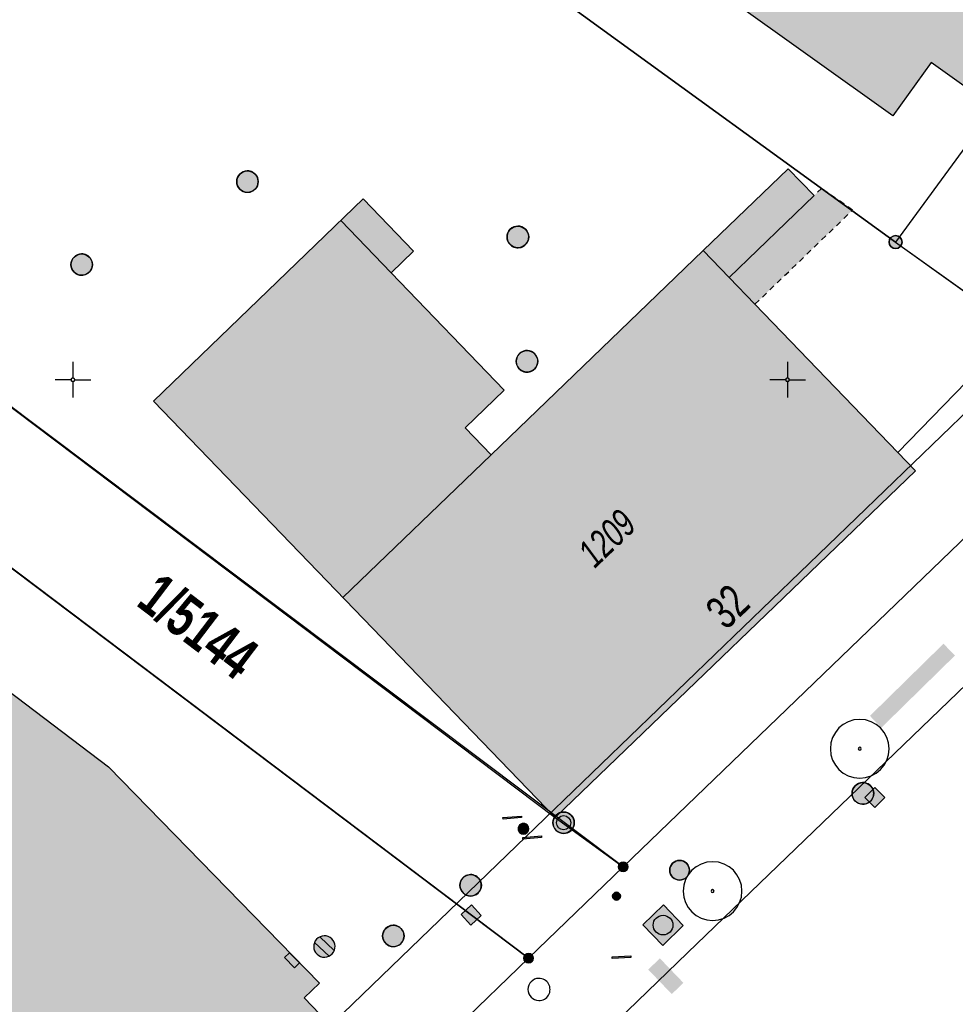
# Model space of a CAD drawing. Header units: metres. Extents: x 2695560 to 2696939, y 1260491 to 1262050.
# Tile 830 of 1005: x 2696174 to 2696207, y 1261478 to 1261512. Entities that reach past the tile are written whole.
import ezdxf

# ---------------------------------------------------------------- set-up
doc = ezdxf.new("R2010")
doc.units = ezdxf.units.M
doc.linetypes.add('AUSGEZOGEN', pattern=[0])
doc.linetypes.add('VERDECKT2_S2', pattern=[0.36, 0.2, -0.16])
for name, color, linetype in [('XR$1$AV_Flächen (EO)', 7, 'AUSGEZOGEN'), ('XR$1$AV_Gebäudeflächen (BB)', 7, 'AUSGEZOGEN'), ('XR$1$AV_Gebäudeflächen (EO)', 7, 'AUSGEZOGEN'), ('XR$1$AV_Grenzpunkte', 7, 'AUSGEZOGEN'), ('XR$1$AV_Grundstück-Nr.', 7, 'AUSGEZOGEN'), ('XR$1$AV_Haus-Nr.', 7, 'AUSGEZOGEN'), ('XR$1$AV_Koordinatennetzpunkte', 7, 'AUSGEZOGEN'), ('XR$1$AV_Linien (BB)', 7, 'AUSGEZOGEN'), ('XR$1$AV_Linien (EO)', 7, 'AUSGEZOGEN'), ('XR$1$AV_Versicherung-Nr.', 7, 'AUSGEZOGEN'), ('XR$1$AW_LK_Einlaufschacht alt', 24, 'AUSGEZOGEN'), ('XR$1$AW_LK_Schachtdeckel', 24, 'AUSGEZOGEN'), ('XR$1$EW_LK_Bauwerk', 1, 'AUSGEZOGEN'), ('XR$1$EW_LK_Knoten', 1, 'AUSGEZOGEN'), ('XR$1$FM_LK_SW_TRASSEKNOTEN', 94, 'AUSGEZOGEN'), ('XR$1$GA_LK_Rohrleitungsteil', 32, 'AUSGEZOGEN'), ('XR$1$GR_Baum', 94, 'AUSGEZOGEN'), ('XR$1$Liegenschaftsgrenzen', 7, 'AUSGEZOGEN'), ('XR$1$PFAV', 255, 'AUSGEZOGEN'), ('XR$1$PFAW', 255, 'AUSGEZOGEN'), ('XR$1$PFEW', 255, 'AUSGEZOGEN'), ('XR$1$PFWA', 255, 'AUSGEZOGEN'), ('XR$1$RAEW', 8, 'AUSGEZOGEN'), ('XR$1$RP_Abstandslinie', 7, 'AUSGEZOGEN'), ('XR$1$WA_LK_Absperrarmatur', 171, 'AUSGEZOGEN'), ('XR$1$WA_LK_Hydrant', 171, 'AUSGEZOGEN'), ('XR$1$WA_LK_Rohrleitungsteil', 171, 'AUSGEZOGEN')]:
    doc.layers.add(name, color=color, linetype=linetype)
doc.styles.add('ARIAL', font='arial.ttf')

# ---------------------------------------------------------------- blocks, each defined once
blk = doc.blocks.new('COMPLEXOBJECT_365')
at = {"layer": 'XR$1$AV_Linien (BB)', "color": 7, "linetype": 'AUSGEZOGEN', "transparency": 33554687}
blk.add_line((6170.22, 11501.02), (6191.871, 11484.679), dxfattribs=at)
blk.add_lwpolyline([(6190.94, 11479.76), (6167.23, 11497.65), (6162.98, 11502.06), (6162.4, 11506.95), (6165.49, 11512.3), (6168.95, 11509.26)], dxfattribs=at)
for centre, radius, start, end in [((6173.858, 11505.81), 5.999, 144.8979, 188.8258), ((6173.863, 11505.788), 6.001, 188.6086, 232.6197)]:
    blk.add_arc(centre, radius, start, end, dxfattribs=at)
blk = doc.blocks.new('COMPLEXOBJECT_580')
at = {"layer": 'XR$1$AV_Linien (BB)', "color": 7, "linetype": 'AUSGEZOGEN', "transparency": 33554687}
blk.add_lwpolyline([(6227.704, 11510.007), (6196.498, 11479.946), (6159.711, 11444.383)], dxfattribs=at)
blk = doc.blocks.new('COMPLEXOBJECT_1331')
at = {"layer": 'XR$1$Liegenschaftsgrenzen', "color": 7, "linetype": 'AUSGEZOGEN', "transparency": 33554687}
blk.add_line((6194.25, 11482.96), (6170.22, 11501.02), dxfattribs=at)
for centre, radius, start, end in [((6173.858, 11505.81), 5.999, 144.8979, 188.8258), ((6173.863, 11505.788), 6.001, 188.6086, 232.6197)]:
    blk.add_arc(centre, radius, start, end, dxfattribs=at)
blk = doc.blocks.new('BAV15')
at = {"layer": 'XR$1$PFAV', "transparency": 33554687}
blk.add_hatch(color=7, dxfattribs=at).paths.add_polyline_path([(0.5, 0), (0.49, 0.101), (0.459, 0.197), (0.41, 0.286), (0.344, 0.362), (0.264, 0.424), (0.174, 0.469), (0.076, 0.494), (-0.025, 0.499), (-0.125, 0.484), (-0.22, 0.449), (-0.306, 0.395), (-0.379, 0.326), (-0.437, 0.243), (-0.477, 0.15), (-0.497, 0.051), (-0.497, -0.051), (-0.477, -0.15), (-0.437, -0.243), (-0.379, -0.326), (-0.306, -0.395), (-0.22, -0.449), (-0.125, -0.484), (-0.025, -0.499), (0.076, -0.494), (0.174, -0.469), (0.264, -0.424), (0.344, -0.362), (0.41, -0.286), (0.459, -0.197), (0.49, -0.101)])
at = {"color": 7, "transparency": 33554687}
for start, end in [(90, 270), (270, 90)]:
    blk.add_arc((0, 0), 0.5, start, end, dxfattribs=at)
at = {"layer": 'XR$1$PFAV', "transparency": 33554687}
blk.add_circle((0, 0), 0.5, dxfattribs=at)
blk = doc.blocks.new('BAV2041')
at = {"color": 7, "transparency": 33554687}
for p, q in [((0, 0.5), (0, 0.05)), ((-0.05, 0), (-0.5, 0)), ((0.05, 0), (0.5, 0)), ((0, -0.05), (0, -0.5))]:
    blk.add_line(p, q, dxfattribs=at)
blk.add_circle((0, 0), 0.05, dxfattribs=at)
for start, end in [(90, 270), (270, 90)]:
    blk.add_arc((0, 0), 0.05, start, end, dxfattribs=at)
blk = doc.blocks.new('WBGR1')
at = {"color": 94, "transparency": 33554687}
for radius, start, end in [(1, 90, 270), (1, 270, 90), (0.05, 90, 270), (0.05, 270, 90)]:
    blk.add_arc((0, 0), radius, start, end, dxfattribs=at)
blk = doc.blocks.new('BAW2089')
at = {"layer": 'XR$1$PFAW', "transparency": 33554687}
blk.add_hatch(color=7, dxfattribs=at).paths.add_polyline_path([(-0.5, 0.5), (-0.5, -0.5), (0.5, -0.5), (0.5, 0.5)])
at = {"transparency": 33554687}
blk.add_lwpolyline([(-0.5, 0.5), (0.5, 0.5), (0.5, -0.5), (-0.5, -0.5), (-0.5, 0.5)], close=True, dxfattribs=at)
at = {"layer": 'XR$1$PFAW', "transparency": 33554687}
blk.add_lwpolyline([(-0.5, 0.5), (0.5, 0.5), (0.5, -0.5), (-0.5, -0.5), (-0.5, 0.5)], close=True, dxfattribs=at)
blk = doc.blocks.new('BAW2087')
at = {"lineweight": 25, "true_color": 0x000000, "transparency": 33554687}
h = blk.add_hatch(color=18, dxfattribs=at)
h.paths.add_polyline_path([(-0.5, 0.5), (-0.5, -0.5), (0.5, -0.5), (0.5, 0.5)])
h.paths.add_polyline_path([(0.337, -0.069), (0.316, -0.136), (0.282, -0.196), (0.237, -0.249), (0.182, -0.292), (0.119, -0.322), (0.052, -0.34), (-0.017, -0.343), (-0.086, -0.333), (-0.151, -0.309), (-0.21, -0.272), (-0.261, -0.224), (-0.301, -0.167), (-0.328, -0.103), (-0.342, -0.035), (-0.342, 0.035), (-0.328, 0.103), (-0.301, 0.167), (-0.261, 0.224), (-0.21, 0.272), (-0.151, 0.309), (-0.086, 0.333), (-0.017, 0.343), (0.052, 0.34), (0.119, 0.322), (0.182, 0.292), (0.237, 0.249), (0.282, 0.196), (0.316, 0.136), (0.337, 0.069), (0.344, 0)], flags=16)
at = {"layer": 'XR$1$PFAW', "lineweight": 25, "transparency": 33554687}
blk.add_hatch(color=7, dxfattribs=at).paths.add_polyline_path([(0.344, 0), (0.337, 0.069), (0.316, 0.136), (0.282, 0.196), (0.237, 0.249), (0.182, 0.292), (0.119, 0.322), (0.052, 0.34), (-0.017, 0.343), (-0.086, 0.333), (-0.151, 0.309), (-0.21, 0.272), (-0.261, 0.224), (-0.301, 0.167), (-0.328, 0.103), (-0.342, 0.035), (-0.342, -0.035), (-0.328, -0.103), (-0.301, -0.167), (-0.261, -0.224), (-0.21, -0.272), (-0.151, -0.309), (-0.086, -0.333), (-0.017, -0.343), (0.052, -0.34), (0.119, -0.322), (0.182, -0.292), (0.237, -0.249), (0.282, -0.196), (0.316, -0.136), (0.337, -0.069)])
at = {"lineweight": 25, "transparency": 33554687}
for p, q in [((-0.5, 0.5, 0.993), (0.5, 0.5, 0.993)), ((-0.5, -0.5, 0.993), (-0.5, 0.5, 0.993)), ((0.5, 0.5, 0.993), (0.5, -0.5, 0.993)), ((0.5, -0.5, 0.993), (-0.5, -0.5, 0.993))]:
    blk.add_line(p, q, dxfattribs=at)
blk.add_circle((0, 0), 0.344, dxfattribs=at)
at = {"layer": 'XR$1$PFAW', "lineweight": 25, "transparency": 33554687}
blk.add_line((-0.5, 0.5), (0.5, 0.5), dxfattribs=at)
at = {"layer": 'XR$1$PFAW', "color": 31, "lineweight": 25, "transparency": 33554687}
for p, q in [((-0.5, -0.5), (-0.5, 0.5)), ((0.5, 0.5), (0.5, -0.5)), ((0.5, -0.5), (-0.5, -0.5))]:
    blk.add_line(p, q, dxfattribs=at)
at = {"layer": 'XR$1$PFAW', "lineweight": 25, "transparency": 33554687}
blk.add_circle((0, 0), 0.344, dxfattribs=at)
blk = doc.blocks.new('BAW2082')
at = {"layer": 'XR$1$PFAW', "transparency": 33554687}
blk.add_hatch(color=7, dxfattribs=at).paths.add_polyline_path([(0.509, -0.003), (0.499, 0.098), (0.469, 0.194), (0.42, 0.283), (0.354, 0.359), (0.274, 0.421), (0.183, 0.466), (0.085, 0.491), (-0.016, 0.496), (-0.116, 0.481), (-0.211, 0.446), (-0.297, 0.392), (-0.37, 0.323), (-0.428, 0.24), (-0.468, 0.147), (-0.488, 0.047), (-0.488, -0.054), (-0.468, -0.153), (-0.428, -0.246), (-0.37, -0.329), (-0.297, -0.398), (-0.211, -0.452), (-0.116, -0.487), (-0.016, -0.502), (0.085, -0.497), (0.183, -0.472), (0.274, -0.427), (0.354, -0.366), (0.42, -0.289), (0.469, -0.2), (0.499, -0.104)])
at = {"transparency": 33554687}
for start, end in [(91.1948, 268.8052), (268.8052, 91.1948)]:
    blk.add_arc((0.01, 0), 0.5, start, end, dxfattribs=at)
at = {"layer": 'XR$1$PFAW', "transparency": 33554687}
blk.add_circle((0.009, -0.003), 0.5, dxfattribs=at)
blk = doc.blocks.new('BAW2088')
at = {"layer": 'XR$1$PFAW', "transparency": 33554687}
blk.add_hatch(color=253, dxfattribs=at).paths.add_polyline_path([(0.51, 0), (0.5, 0.101), (0.47, 0.197), (0.421, 0.286), (0.355, 0.362), (0.275, 0.424), (0.184, 0.469), (0.086, 0.494), (-0.015, 0.499), (-0.115, 0.484), (-0.21, 0.449), (-0.296, 0.395), (-0.369, 0.326), (-0.427, 0.243), (-0.467, 0.15), (-0.487, 0.051), (-0.487, -0.051), (-0.467, -0.15), (-0.427, -0.243), (-0.369, -0.326), (-0.296, -0.395), (-0.21, -0.449), (-0.115, -0.484), (-0.015, -0.499), (0.086, -0.494), (0.184, -0.469), (0.275, -0.424), (0.355, -0.362), (0.421, -0.286), (0.47, -0.197), (0.5, -0.101)])
at = {"transparency": 33554687}
for start, end in [(91.1948, 268.8052), (268.8052, 91.1948)]:
    blk.add_arc((0.01, 0), 0.5, start, end, dxfattribs=at)
at = {"layer": 'XR$1$PFAW', "transparency": 33554687}
blk.add_circle((0.01, 0), 0.5, dxfattribs=at)
blk = doc.blocks.new('BAW2090')
at = {"layer": 'XR$1$PFAW', "lineweight": 25, "transparency": 33554687}
blk.add_hatch(color=7, dxfattribs=at).paths.add_polyline_path([(0.5, 0), (0.49, 0.101), (0.459, 0.197), (0.41, 0.286), (0.344, 0.362), (0.264, 0.424), (0.174, 0.469), (0.076, 0.494), (-0.025, 0.499), (-0.125, 0.484), (-0.22, 0.449), (-0.306, 0.395), (-0.379, 0.326), (-0.437, 0.243), (-0.477, 0.15), (-0.497, 0.051), (-0.497, -0.051), (-0.477, -0.15), (-0.437, -0.243), (-0.379, -0.326), (-0.306, -0.395), (-0.22, -0.449), (-0.125, -0.484), (-0.025, -0.499), (0.076, -0.494), (0.174, -0.469), (0.264, -0.424), (0.344, -0.362), (0.41, -0.286), (0.459, -0.197), (0.49, -0.101)])
at = {"lineweight": 25, "transparency": 33554687}
for p, q in [((-0.177, 0.468), (-0.177, -0.468)), ((0.179, 0.467), (0.177, -0.468))]:
    blk.add_line(p, q, dxfattribs=at)
for start, end in [(90, 180), (0, 90), (180, 270), (270, 0)]:
    blk.add_arc((0, 0), 0.5, start, end, dxfattribs=at)
blk = doc.blocks.new('BWA2013')
at = {"true_color": 0x000000, "transparency": 33554687}
blk.add_hatch(color=18, dxfattribs=at).paths.add_polyline_path([(-0.291, -0.409), (0.352, 0.357), (0.291, 0.409), (-0.352, -0.357)])
at = {"transparency": 33554687}
blk.add_lwpolyline([(-0.291, -0.409), (-0.352, -0.357), (0.291, 0.409), (0.352, 0.357), (-0.291, -0.409)], close=True, dxfattribs=at)
blk = doc.blocks.new('BWA2009')
at = {"true_color": 0x000000, "transparency": 33554687}
blk.add_hatch(color=18, dxfattribs=at).paths.add_polyline_path([(0.333, 0), (0.327, 0.067), (0.306, 0.131), (0.274, 0.19), (0.23, 0.242), (0.176, 0.283), (0.116, 0.313), (0.05, 0.329), (-0.017, 0.333), (-0.084, 0.323), (-0.147, 0.299), (-0.204, 0.264), (-0.253, 0.217), (-0.291, 0.162), (-0.318, 0.1), (-0.332, 0.034), (-0.332, -0.034), (-0.318, -0.1), (-0.291, -0.162), (-0.253, -0.217), (-0.204, -0.264), (-0.147, -0.299), (-0.084, -0.323), (-0.017, -0.333), (0.05, -0.329), (0.116, -0.313), (0.176, -0.283), (0.23, -0.242), (0.274, -0.19), (0.306, -0.131), (0.327, -0.067)])
at = {"layer": 'XR$1$PFWA', "transparency": 33554687}
blk.add_hatch(color=7, dxfattribs=at).paths.add_polyline_path([(0.5, 0), (0.49, 0.101), (0.459, 0.197), (0.41, 0.286), (0.344, 0.362), (0.264, 0.424), (0.174, 0.469), (0.076, 0.494), (-0.025, 0.499), (-0.125, 0.484), (-0.22, 0.449), (-0.306, 0.395), (-0.379, 0.326), (-0.437, 0.243), (-0.477, 0.15), (-0.497, 0.051), (-0.497, -0.051), (-0.477, -0.15), (-0.437, -0.243), (-0.379, -0.326), (-0.306, -0.395), (-0.22, -0.449), (-0.125, -0.484), (-0.025, -0.499), (0.076, -0.494), (0.174, -0.469), (0.264, -0.424), (0.344, -0.362), (0.41, -0.286), (0.459, -0.197), (0.49, -0.101)])
at = {"transparency": 33554687}
blk.add_circle((0, 0), 0.333, dxfattribs=at)
for start, end in [(90, 180), (0, 90), (180, 270), (270, 0)]:
    blk.add_arc((0, 0), 0.5, start, end, dxfattribs=at)
at = {"layer": 'XR$1$PFWA', "transparency": 33554687}
blk.add_circle((0, 0), 0.5, dxfattribs=at)
blk = doc.blocks.new('BWA965')
at = {"layer": 'XR$1$PFWA', "transparency": 33554687}
blk.add_hatch(color=7, dxfattribs=at).paths.add_polyline_path([(0, 0.5), (-0.051, 0.497), (-0.101, 0.49), (-0.15, 0.477), (-0.197, 0.459), (-0.243, 0.437), (-0.286, 0.41), (-0.326, 0.379), (-0.362, 0.344), (-0.395, 0.306), (-0.424, 0.264), (-0.449, 0.22), (-0.469, 0.174), (-0.484, 0.125), (-0.494, 0.076), (-0.499, 0.025), (-0.499, -0.025), (-0.494, -0.076), (-0.484, -0.125), (-0.469, -0.174), (-0.449, -0.22), (-0.424, -0.264), (-0.395, -0.306), (-0.362, -0.344), (-0.326, -0.379), (-0.286, -0.41), (-0.243, -0.437), (-0.197, -0.459), (-0.15, -0.477), (-0.101, -0.49), (-0.051, -0.497), (0, -0.5), (0.051, -0.497), (0.101, -0.49), (0.15, -0.477), (0.197, -0.459), (0.243, -0.437), (0.286, -0.41), (0.326, -0.379), (0.362, -0.344), (0.395, -0.306), (0.424, -0.264), (0.449, -0.22), (0.469, -0.174), (0.484, -0.125), (0.494, -0.076), (0.499, -0.025), (0.499, 0.025), (0.494, 0.076), (0.484, 0.125), (0.469, 0.174), (0.449, 0.22), (0.424, 0.264), (0.395, 0.306), (0.362, 0.344), (0.326, 0.379), (0.286, 0.41), (0.243, 0.437), (0.197, 0.459), (0.15, 0.477), (0.101, 0.49), (0.051, 0.497)])
at = {"transparency": 33554687}
blk.add_line((0, 0.5), (0, -0.5), dxfattribs=at)
for start, end in [(90, 270), (270, 90)]:
    blk.add_arc((0, 0), 0.5, start, end, dxfattribs=at)
blk = doc.blocks.new('BGA2013')
at = {"transparency": 33554687}
blk.add_hatch(color=36, dxfattribs=at).paths.add_polyline_path([(-0.291, -0.409), (0.352, 0.357), (0.291, 0.409), (-0.352, -0.357)])
at = {"color": 32, "transparency": 33554687}
blk.add_lwpolyline([(-0.291, -0.409), (-0.352, -0.357), (0.291, 0.409), (0.352, 0.357), (-0.291, -0.409)], close=True, dxfattribs=at)
blk = doc.blocks.new('BEWLP2574')
at = {"layer": 'XR$1$PFEW', "transparency": 33554687}
blk.add_hatch(color=7, dxfattribs=at).paths.add_polyline_path([(-0.5, 0), (-0.497, -0.051), (-0.489, -0.101), (-0.477, -0.15), (-0.459, -0.198), (-0.437, -0.243), (-0.41, -0.286), (-0.379, -0.326), (-0.344, -0.363), (-0.306, -0.396), (-0.264, -0.425), (-0.22, -0.449), (-0.173, -0.469), (-0.125, -0.485), (-0.075, -0.495), (-0.025, -0.5), (0.026, -0.5), (0.076, -0.495), (0.126, -0.485), (0.174, -0.469), (0.221, -0.449), (0.265, -0.425), (0.306, -0.396), (0.345, -0.363), (0.38, -0.326), (0.411, -0.286), (0.437, -0.243), (0.46, -0.198), (0.477, -0.15), (0.49, -0.101), (0.498, -0.051), (0.5, 0), (0.498, 0.05), (0.49, 0.1), (0.477, 0.149), (0.46, 0.197), (0.437, 0.242), (0.411, 0.285), (0.38, 0.325), (0.345, 0.362), (0.306, 0.395), (0.265, 0.424), (0.221, 0.448), (0.174, 0.468), (0.126, 0.484), (0.076, 0.494), (0.026, 0.499), (-0.025, 0.499), (-0.075, 0.494), (-0.125, 0.484), (-0.173, 0.468), (-0.22, 0.448), (-0.264, 0.424), (-0.306, 0.395), (-0.344, 0.362), (-0.379, 0.325), (-0.41, 0.285), (-0.437, 0.242), (-0.459, 0.197), (-0.477, 0.149), (-0.489, 0.1), (-0.497, 0.05)])
at = {"color": 1, "transparency": 33554687}
for start, end in [(90, 180), (0, 90), (180, 270), (270, 0)]:
    blk.add_arc((0, 0), 0.5, start, end, dxfattribs=at)
at = {"layer": 'XR$1$PFEW', "transparency": 33554687}
blk.add_circle((0, 0), 0.5, dxfattribs=at)
blk = doc.blocks.new('BEW957')
at = {"layer": 'XR$1$RAEW', "transparency": 33554687}
blk.add_hatch(color=1, dxfattribs=at).paths.add_polyline_path([(-0.5, 0), (-0.5, -0.05), (-0.49, -0.1), (-0.48, -0.15), (-0.46, -0.2), (-0.44, -0.24), (-0.41, -0.29), (-0.38, -0.33), (-0.34, -0.36), (-0.31, -0.4), (-0.26, -0.42), (-0.22, -0.45), (-0.17, -0.47), (-0.13, -0.48), (-0.08, -0.49), (-0.03, -0.5), (0.03, -0.5), (0.08, -0.49), (0.13, -0.48), (0.17, -0.47), (0.22, -0.45), (0.26, -0.42), (0.31, -0.4), (0.34, -0.36), (0.38, -0.33), (0.41, -0.29), (0.44, -0.24), (0.46, -0.2), (0.48, -0.15), (0.49, -0.1), (0.5, -0.05), (0.5, 0), (0.5, 0.05), (0.49, 0.1), (0.48, 0.15), (0.46, 0.2), (0.44, 0.24), (0.41, 0.29), (0.38, 0.33), (0.34, 0.36), (0.31, 0.4), (0.26, 0.42), (0.22, 0.45), (0.17, 0.47), (0.13, 0.48), (0.08, 0.49), (0.03, 0.5), (-0.03, 0.5), (-0.08, 0.49), (-0.13, 0.48), (-0.17, 0.47), (-0.22, 0.45), (-0.26, 0.42), (-0.31, 0.4), (-0.34, 0.36), (-0.38, 0.33), (-0.41, 0.29), (-0.44, 0.24), (-0.46, 0.2), (-0.48, 0.15), (-0.49, 0.1), (-0.5, 0.05)])
at = {"color": 1, "transparency": 33554687}
for start, end in [(90, 180), (180, 270), (0, 90), (270, 0)]:
    blk.add_arc((0, 0), 0.5, start, end, dxfattribs=at)
at = {"layer": 'XR$1$RAEW', "color": 1, "transparency": 33554687}
blk.add_circle((0, 0), 0.5, dxfattribs=at)
blk = doc.blocks.new('BEWLP2514')
at = {"layer": 'XR$1$PFEW', "transparency": 33554687}
blk.add_hatch(color=7, dxfattribs=at).paths.add_polyline_path([(0.5, 0), (-0.5, 0), (-0.5, -0.5), (0.5, -0.5)])
at = {"color": 1, "transparency": 33554687}
blk.add_lwpolyline([(-0.5, 0), (0.5, 0), (0.5, -0.5), (-0.5, -0.5), (-0.5, 0)], close=True, dxfattribs=at)
at = {"layer": 'XR$1$PFEW', "transparency": 33554687}
for p, q in [((-0.5, -0.5), (-0.5, 0)), ((-0.5, 0), (0.5, 0)), ((0.5, 0), (0.5, -0.5)), ((0.5, -0.5), (-0.5, -0.5))]:
    blk.add_line(p, q, dxfattribs=at)
blk = doc.blocks.new('BWFM16')
at = {"color": 94, "transparency": 33554687}
for start, end in [(91.1948, 268.8052), (268.8052, 91.1948)]:
    blk.add_arc((0.01, 0), 0.5, start, end, dxfattribs=at)

msp = doc.modelspace()

# ---------------------------------------------------------------- hatches: boundary and pattern name
at = {"transparency": 33554687}
for points in [[(2696203.852, 1261488.049), (2696204.255, 1261487.638), (2696206.828, 1261490.163), (2696206.425, 1261490.574)], [(2696196.504, 1261479.565), (2696196.096, 1261479.173), (2696196.92, 1261478.315), (2696197.328, 1261478.707)]]:
    msp.add_hatch(color=7, dxfattribs=at).paths.add_polyline_path(points)
at = {"layer": 'XR$1$AV_Gebäudeflächen (BB)', "true_color": 0xd2d2d2, "transparency": 33554687}
for points in [[(2696214.76, 1261518.51), (2696206.8, 1261524.209), (2696198.865, 1261513.187), (2696204.657, 1261509.044), (2696205.996, 1261510.916), (2696208.2, 1261509.34)], [(2696192.841, 1261484.489), (2696205.451, 1261496.623), (2696204.833, 1261497.264), (2696199.829, 1261502.454), (2696198.926, 1261503.389), (2696201.9, 1261506.256), (2696200.995, 1261507.195), (2696198.021, 1261504.329), (2696190.606, 1261497.18), (2696189.687, 1261498.133), (2696191.055, 1261499.452), (2696187.101, 1261503.554), (2696187.885, 1261504.311), (2696186.124, 1261506.138), (2696178.788, 1261499.066)], [(2696148.301, 1261468.212), (2696157.099, 1261476.692), (2696157.283, 1261476.869), (2696170.56, 1261463.093), (2696171.687, 1261461.917), (2696186.258, 1261475.887), (2696184.057, 1261478.182), (2696184.591, 1261478.694), (2696177.209, 1261486.271), (2696167.529, 1261493.612), (2696166.85, 1261492.949), (2696153.746, 1261480.166), (2696153.835, 1261480.074), (2696146.557, 1261472.974), (2696145.09, 1261471.543)]]:
    msp.add_hatch(color=254, dxfattribs=at).paths.add_polyline_path(points)
at = {"layer": 'XR$1$AV_Gebäudeflächen (EO)', "true_color": 0xebebeb, "transparency": 33554687}
msp.add_hatch(color=7, dxfattribs=at).paths.add_polyline_path([(2696199.829, 1261502.454), (2696203.241, 1261505.743), (2696202.161, 1261506.508), (2696201.9, 1261506.256), (2696198.926, 1261503.389)])

# ---------------------------------------------------------------- linework, layer by layer
at = {"layer": 'XR$1$AV_Flächen (EO)', "color": 7, "linetype": 'VERDECKT2_S2', "transparency": 33554687}
msp.add_lwpolyline([(2696199.829, 1261502.454), (2696203.241, 1261505.743), (2696202.161, 1261506.508), (2696201.9, 1261506.256)], dxfattribs=at)
at = {"layer": 'XR$1$AV_Flächen (EO)', "color": 7, "linetype": 'AUSGEZOGEN', "transparency": 33554687}
msp.add_lwpolyline([(2696201.9, 1261506.256), (2696198.926, 1261503.389), (2696199.829, 1261502.454)], dxfattribs=at)
at = {"layer": 'XR$1$AV_Linien (BB)', "color": 7, "linetype": 'AUSGEZOGEN', "transparency": 33554687}
for p, q in [((2696204.833, 1261497.264), (2696209.006, 1261501.586)), ((2696195.22, 1261482.77), (2696212.3, 1261499.23)), ((2696192.841, 1261484.489), (2696195.22, 1261482.77)), ((2696191.91, 1261479.57), (2696195.22, 1261482.77)), ((2696191.91, 1261479.57), (2696158.121, 1261446.974))]:
    msp.add_line(p, q, dxfattribs=at)
for points in [[(2696168.573, 1261528.278), (2696170.194, 1261527.107), (2696171.358, 1261528.726), (2696177.04, 1261524.64), (2696179.57, 1261522.85), (2696193.24, 1261512.98), (2696204.75, 1261504.63), (2696209.006, 1261501.586)], [(2696208.2, 1261509.34), (2696205.996, 1261510.916), (2696204.657, 1261509.044), (2696198.865, 1261513.187), (2696206.8, 1261524.209), (2696214.76, 1261518.51)], [(2696192.841, 1261484.489), (2696178.788, 1261499.066), (2696186.124, 1261506.138), (2696187.885, 1261504.311), (2696187.101, 1261503.554), (2696191.055, 1261499.452), (2696189.687, 1261498.133), (2696190.606, 1261497.18), (2696198.021, 1261504.329), (2696200.995, 1261507.195), (2696201.9, 1261506.256), (2696198.926, 1261503.389), (2696199.829, 1261502.454), (2696204.833, 1261497.264)], [(2696204.833, 1261497.264), (2696205.451, 1261496.623), (2696192.841, 1261484.489)], [(2696148.301, 1261468.212), (2696145.09, 1261471.543), (2696146.557, 1261472.974), (2696153.835, 1261480.074), (2696153.746, 1261480.166), (2696166.85, 1261492.949), (2696167.529, 1261493.612), (2696177.209, 1261486.271), (2696184.591, 1261478.694), (2696184.057, 1261478.182), (2696186.258, 1261475.887), (2696171.687, 1261461.917)]]:
    msp.add_lwpolyline(points, dxfattribs=at)
at = {"layer": 'XR$1$AV_Linien (EO)', "color": 7, "linetype": 'AUSGEZOGEN', "transparency": 33554687}
for p, q in [((2696187.101, 1261503.554), (2696185.339, 1261505.382)), ((2696198.926, 1261503.389), (2696198.021, 1261504.329)), ((2696185.415, 1261492.192), (2696190.606, 1261497.18))]:
    msp.add_line(p, q, dxfattribs=at)
at = {"layer": 'XR$1$Liegenschaftsgrenzen', "color": 7, "linetype": 'AUSGEZOGEN', "transparency": 33554687}
for p, q in [((2696204.75, 1261504.63), (2696193.24, 1261512.98)), ((2696204.75, 1261504.63), (2696212.3, 1261499.23)), ((2696212.3, 1261499.23), (2696195.22, 1261482.77)), ((2696168.2, 1261497.46), (2696191.91, 1261479.57)), ((2696195.22, 1261482.77), (2696191.91, 1261479.57)), ((2696191.91, 1261479.57), (2696158.121, 1261446.974))]:
    msp.add_line(p, q, dxfattribs=at)
msp.add_lwpolyline([(2696216.48, 1261520.95), (2696214.76, 1261518.51), (2696208.2, 1261509.34), (2696204.75, 1261504.63)], dxfattribs=at)
at = {"layer": 'XR$1$RP_Abstandslinie', "color": 7, "linetype": 'AUSGEZOGEN', "transparency": 33554687}
msp.add_lwpolyline([(2696222.22, 1261513.16), (2696191.49, 1261483.5), (2696161.49, 1261454.55), (2696145.29, 1261471.3)], dxfattribs=at)

# ---------------------------------------------------------------- block references
at = {"layer": 'XR$1$AV_Grenzpunkte', "color": 7, "linetype": 'AUSGEZOGEN', "lineweight": -3, "transparency": 33554687}
for p, xscale, yscale in [((2696204.75, 1261504.63), 0.4549999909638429, 0.4549999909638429), ((2696195.22, 1261482.77), 0.3249999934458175, 0.3249999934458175), ((2696191.91, 1261479.57), 0.3249999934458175, 0.3249999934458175)]:
    msp.add_blockref('BAV15', p, dxfattribs=dict(at, xscale=xscale, yscale=yscale))
at = {"layer": 'XR$1$AV_Koordinatennetzpunkte', "color": 7, "linetype": 'AUSGEZOGEN', "lineweight": -3, "transparency": 33554687, "xscale": 1.25, "yscale": 1.25}
for p in [(2696175.97, 1261499.81), (2696200.97, 1261499.81)]:
    msp.add_blockref('BAV2041', p, dxfattribs=at)
at = {"layer": 'XR$1$AV_Linien (BB)', "color": 7, "linetype": 'AUSGEZOGEN', "lineweight": -3, "transparency": 33554687}
for name in ['COMPLEXOBJECT_365', 'COMPLEXOBJECT_580']:
    msp.add_blockref(name, (2690000.97, 1249999.81), dxfattribs=at)
at = {"layer": 'XR$1$AW_LK_Einlaufschacht alt', "color": 24, "linetype": 'AUSGEZOGEN', "lineweight": -3, "transparency": 33554687, "xscale": 0.5000000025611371}
for p, yscale, rotation in [((2696204.023, 1261485.193), 0.5000000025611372, 224.6056748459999), ((2696189.902, 1261481.08), 0.5000000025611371, 42.61993467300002)]:
    msp.add_blockref('BAW2089', p, dxfattribs=dict(at, yscale=yscale, rotation=rotation))
at = {"layer": 'XR$1$AW_LK_Schachtdeckel', "color": 24, "linetype": 'AUSGEZOGEN', "lineweight": -3, "transparency": 33554687}
for name, p, xscale, yscale in [('BAW2082', (2696182.069, 1261506.744), 0.7499999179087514, 0.7499999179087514), ('BAW2082', (2696176.269, 1261503.842), 0.7499999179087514, 0.7499999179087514), ('BAW2088', (2696203.598, 1261485.337), 0.7578193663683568, 0.7578193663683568)]:
    msp.add_blockref(name, p, dxfattribs=dict(at, xscale=xscale, yscale=yscale))
for name, p, xscale, yscale, rotation in [('BAW2088', (2696191.541, 1261504.812), 0.7578193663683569, 0.7578193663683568, 226.2021384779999), ('BAW2088', (2696191.861, 1261500.46), 0.7578193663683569, 0.7578193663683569, 223.048395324), ('BAW2082', (2696189.877, 1261482.116), 0.7499999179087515, 0.7499999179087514, 45.209814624), ('BAW2082', (2696187.173, 1261480.344), 0.7499999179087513, 0.7499999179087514, 44.638892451), ('BAW2090', (2696184.767, 1261479.98), 0.749999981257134, 0.7499999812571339, 226.5525905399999)]:
    msp.add_blockref(name, p, dxfattribs=dict(at, xscale=xscale, yscale=yscale, rotation=rotation))
at = {"layer": 'XR$1$AW_LK_Schachtdeckel', "color": 24, "linetype": 'AUSGEZOGEN', "lineweight": -3, "transparency": 33554687, "rotation": 44.007539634}
msp.add_blockref('BAW2087', (2696196.615, 1261480.727), dxfattribs=at)
at = {"layer": 'XR$1$EW_LK_Bauwerk', "color": 1, "linetype": 'AUSGEZOGEN', "lineweight": -3, "transparency": 33554687, "xscale": 0.6874999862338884, "yscale": 0.6874999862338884}
msp.add_blockref('BEWLP2574', (2696197.193, 1261482.649), dxfattribs=at)
at = {"layer": 'XR$1$EW_LK_Knoten', "color": 1, "linetype": 'AUSGEZOGEN', "lineweight": -3, "transparency": 33554687, "xscale": 0.2749999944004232, "yscale": 0.2749999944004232}
msp.add_blockref('BEW957', (2696194.987, 1261481.743), dxfattribs=at)
at = {"layer": 'XR$1$EW_LK_Knoten', "color": 1, "linetype": 'AUSGEZOGEN', "lineweight": -3, "transparency": 33554687, "xscale": 0.4999999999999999, "yscale": 0.4999999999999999, "rotation": 314.253}
msp.add_blockref('BEWLP2514', (2696183.723, 1261479.585), dxfattribs=at)
at = {"layer": 'XR$1$FM_LK_SW_TRASSEKNOTEN', "color": 94, "linetype": 'AUSGEZOGEN', "lineweight": -3, "transparency": 33554687, "xscale": 0.7767225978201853, "yscale": 0.7767225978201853}
msp.add_blockref('BWFM16', (2696192.267, 1261478.477), dxfattribs=at)
at = {"layer": 'XR$1$GA_LK_Rohrleitungsteil', "color": 32, "linetype": 'AUSGEZOGEN', "lineweight": -3, "transparency": 33554687, "xscale": 0.6499999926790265, "yscale": 0.6499999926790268, "rotation": 313.1244}
msp.add_blockref('BGA2013', (2696195.16, 1261479.609), dxfattribs=at)
at = {"layer": 'XR$1$GR_Baum', "color": 94, "linetype": 'AUSGEZOGEN', "lineweight": -3, "transparency": 33554687, "xscale": 1.027451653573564, "yscale": 1.027451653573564}
for p in [(2696203.495, 1261486.899), (2696198.348, 1261481.919)]:
    msp.add_blockref('WBGR1', p, dxfattribs=at)
at = {"layer": 'XR$1$Liegenschaftsgrenzen', "color": 7, "linetype": 'AUSGEZOGEN', "lineweight": -3, "transparency": 33554687}
msp.add_blockref('COMPLEXOBJECT_1331', (2690000.97, 1249999.81), dxfattribs=at)
at = {"layer": 'XR$1$WA_LK_Absperrarmatur', "color": 171, "linetype": 'AUSGEZOGEN', "lineweight": -3, "transparency": 33554687, "xscale": 0.3749999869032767, "yscale": 0.3749999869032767, "rotation": 134.941475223}
msp.add_blockref('BWA965', (2696191.729, 1261484.1), dxfattribs=at)
at = {"layer": 'XR$1$WA_LK_Hydrant', "color": 171, "linetype": 'AUSGEZOGEN', "lineweight": -3, "transparency": 33554687, "xscale": 0.7499999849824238, "yscale": 0.7499999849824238, "rotation": 44.292680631}
msp.add_blockref('BWA2009', (2696193.136, 1261484.311), dxfattribs=at)
at = {"layer": 'XR$1$WA_LK_Rohrleitungsteil', "color": 171, "linetype": 'AUSGEZOGEN', "lineweight": -3, "transparency": 33554687}
for p, xscale, yscale, rotation in [((2696191.338, 1261484.491), 0.6499999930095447, 0.6499999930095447, 134.3889088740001), ((2696192.035, 1261483.793), 0.649999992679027, 0.649999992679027, 134.941475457)]:
    msp.add_blockref('BWA2013', p, dxfattribs=dict(at, xscale=xscale, yscale=yscale, rotation=rotation))

# ---------------------------------------------------------------- texts
at = {"layer": 'XR$1$AV_Grundstück-Nr.', "color": 7, "transparency": 33554687, "insert": (2696180.345, 1261491.172), "char_height": 1.48491, "width": 4.97324, "attachment_point": 5, "rotation": 322.7517, "style": 'ARIAL'}
msp.add_mtext('\\A1;{\\fArial|i0|b1;\\H1.484908;\\W0.700000;\\C7;1/5144}\\P', dxfattribs=at)
at = {"layer": 'XR$1$AV_Haus-Nr.', "color": 7, "transparency": 33554687, "insert": (2696199.286, 1261491.449), "char_height": 1.1621, "width": 1.68109, "attachment_point": 8, "rotation": 43.8975, "style": 'ARIAL'}
msp.add_mtext('\\W0.70;32', dxfattribs=at)
at = {"layer": 'XR$1$AV_Versicherung-Nr.', "color": 7, "transparency": 33554687, "insert": (2696194.653, 1261494.264), "char_height": 0.96842, "width": 2.45636, "attachment_point": 5, "rotation": 43.8975, "style": 'ARIAL'}
msp.add_mtext('\\A1;{\\fArial|i1|b0;\\H0.968418;\\W0.700000;\\C7;1209}\\P', dxfattribs=at)

doc.saveas('drawing.dxf')
